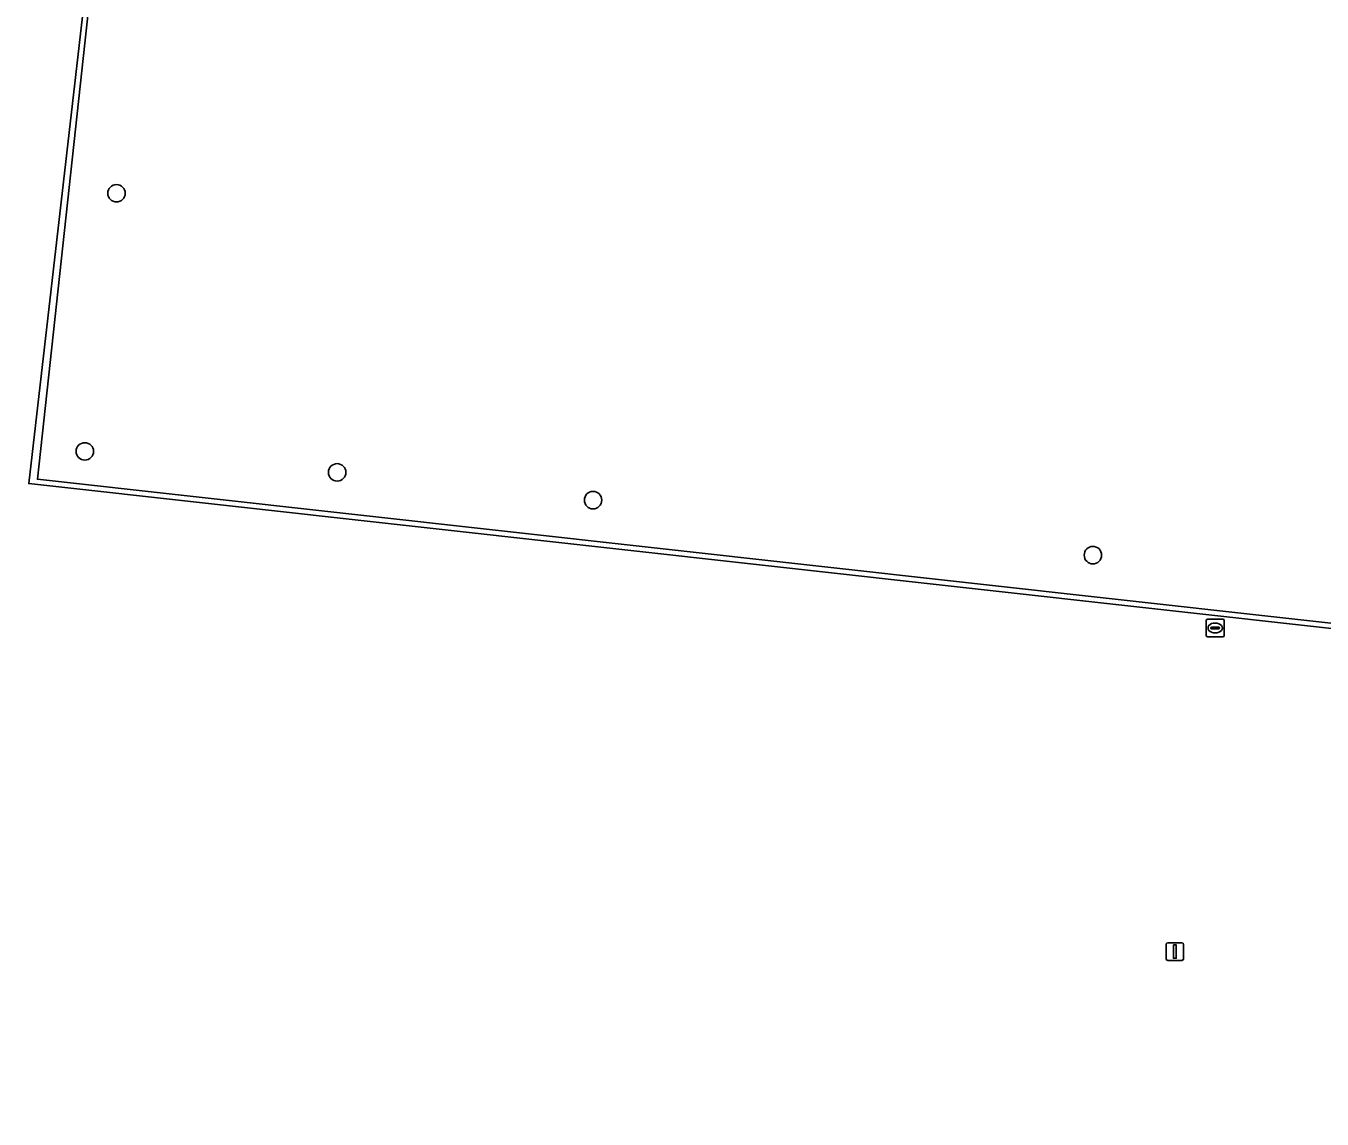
# Model space of a CAD drawing. Extents: x 162510 to 163918, y 388494 to 389774.
# Drawn here: x 162867.7 to 162940.4, y 388786.2 to 388847.5 of the extents above; entities that cross this region are included whole.
import ezdxf

# ---------------------------------------------------------------- set-up
doc = ezdxf.new("R2010")
doc.units = 0
for name, color, linetype in [('IMGEO_Boom', 7, 'Continuous'), ('IMGEO_Groenvoorziening', 7, 'Continuous'), ('IMGEO_Hek', 7, 'Continuous'), ('IMGEO_Lichtmast', 7, 'Continuous'), ('IMGEO_Rioolput', 7, 'Continuous')]:
    doc.layers.add(name, color=color, linetype=linetype)

msp = doc.modelspace()

# ---------------------------------------------------------------- linework, layer by layer
at = {"layer": 'IMGEO_Boom'}
for centre in [(162872.767, 388838.115), (162870.99, 388823.628), (162885.148, 388822.45), (162899.508, 388820.891), (162927.555, 388817.805)]:
    msp.add_circle(centre, 0.489, dxfattribs=at)
at = {"layer": 'IMGEO_Groenvoorziening'}
msp.add_lwpolyline([(162981.636, 388809.507), (162979.197, 388809.763), (162972.476, 388810.468), (162868.327, 388822.062), (162872.602, 388861.371), (162799.078, 388869.538), (162799.041, 388869.269), (162871.559, 388861.161), (162872.238, 388860.105), (162867.846, 388821.822), (163004.798, 388806.577), (163004.9, 388807.069), (163004.637, 388807.096), (163003.824, 388807.181), (163000, 388807.582)], close=True, dxfattribs=at)
for points in [[(163000, 388755.61), (163005.427, 388804.551), (163005.689, 388806.988), (163004.9, 388807.069), (163004.798, 388806.577), (162867.846, 388821.822), (162872.238, 388860.105), (162871.559, 388861.161), (162799.041, 388869.269), (162798.244, 388863.435), (162742.465, 388857.66)], [(162872.602, 388861.371), (162868.327, 388822.062), (162972.476, 388810.468)]]:
    msp.add_lwpolyline(points, dxfattribs=at)
at = {"layer": 'IMGEO_Hek'}
msp.add_lwpolyline([(162872.602, 388861.371), (162868.327, 388822.062), (162972.476, 388810.468)], dxfattribs=at)
at = {"layer": 'IMGEO_Lichtmast'}
for p, q in [((162931.658, 388795.154), (162931.658, 388795.954)), ((162931.658, 388795.954), (162931.658, 388795.154)), ((162931.758, 388796.054), (162932.548, 388796.054)), ((162932.548, 388796.054), (162931.758, 388796.054)), ((162932.648, 388795.954), (162932.648, 388795.154)), ((162932.648, 388795.154), (162932.648, 388795.954)), ((162932.548, 388795.054), (162931.758, 388795.054)), ((162931.758, 388795.054), (162932.548, 388795.054))]:
    msp.add_line(p, q, dxfattribs=at)
msp.add_lwpolyline([(162932.078, 388795.929), (162932.228, 388795.929), (162932.228, 388795.179), (162932.078, 388795.179), (162932.078, 388795.929)], dxfattribs=at)
for centre, start, end in [((162931.758, 388795.954), 90, 180), ((162931.758, 388795.954), 90, 180), ((162932.548, 388795.954), 0, 90), ((162932.548, 388795.954), 360, 90), ((162931.758, 388795.154), 180, 270), ((162931.758, 388795.154), 180, 270), ((162932.548, 388795.154), 270, 0), ((162932.548, 388795.154), 270, 0)]:
    msp.add_arc(centre, 0.1, start, end, dxfattribs=at)
at = {"layer": 'IMGEO_Rioolput'}
for p, q in [((162933.917, 388813.29), (162933.917, 388814.142)), ((162933.992, 388814.216), (162934.844, 388814.216)), ((162934.918, 388814.142), (162934.918, 388813.29)), ((162934.176, 388813.71), (162934.176, 388813.722)), ((162934.614, 388813.673), (162934.216, 388813.673)), ((162934.219, 388813.759), (162934.617, 388813.759)), ((162934.428, 388813.436), (162934.403, 388813.436)), ((162934.405, 388813.996), (162934.43, 388813.996)), ((162934.66, 388813.722), (162934.66, 388813.71)), ((162934.844, 388813.216), (162933.992, 388813.216))]:
    msp.add_line(p, q, dxfattribs=at)
for points in [[(162933.917, 388813.29), (162933.917, 388814.142)], [(162933.992, 388814.216), (162934.844, 388814.216)], [(162934.918, 388814.142), (162934.918, 388813.29)], [(162934.844, 388813.216), (162933.992, 388813.216)]]:
    msp.add_lwpolyline(points, dxfattribs=at)
for centre, radius, start, end in [((162933.994, 388814.14), 0.0765, 91.55205, 178.44795), ((162933.994, 388814.14), 0.0765, 91.55205, 178.44795), ((162934.842, 388814.14), 0.0765, 1.55205, 88.44795), ((162934.842, 388814.14), 0.0765, 1.55205, 88.44795), ((162934.216, 388813.719), 0.0403, 85.87752, 175.75265), ((162934.213, 388813.709), 0.0366, 178.93798, 274.71019), ((162934.617, 388813.716), 0.043, 264.86636, 352.45326), ((162934.621, 388813.721), 0.0386, 1.73085, 96.63898), ((162933.994, 388813.292), 0.0765, 181.55205, 268.44795), ((162933.994, 388813.292), 0.0765, 181.55205, 268.44795), ((162934.842, 388813.292), 0.0765, 271.55205, 358.44795), ((162934.842, 388813.292), 0.0765, 271.55205, 358.44795)]:
    msp.add_arc(centre, radius, start, end, dxfattribs=at)
for centre, major_axis, ratio, start_param, end_param in [((162934.404, 388813.716), (-0.387, 0.002), 0.722429, 4.712389, 7.853982), ((162934.429, 388813.716), (-0.39, 0.002), 0.717154, 1.570796, 4.712389)]:
    msp.add_ellipse(centre, major_axis=major_axis, ratio=ratio, start_param=start_param, end_param=end_param, dxfattribs=at)

doc.saveas('drawing.dxf')
